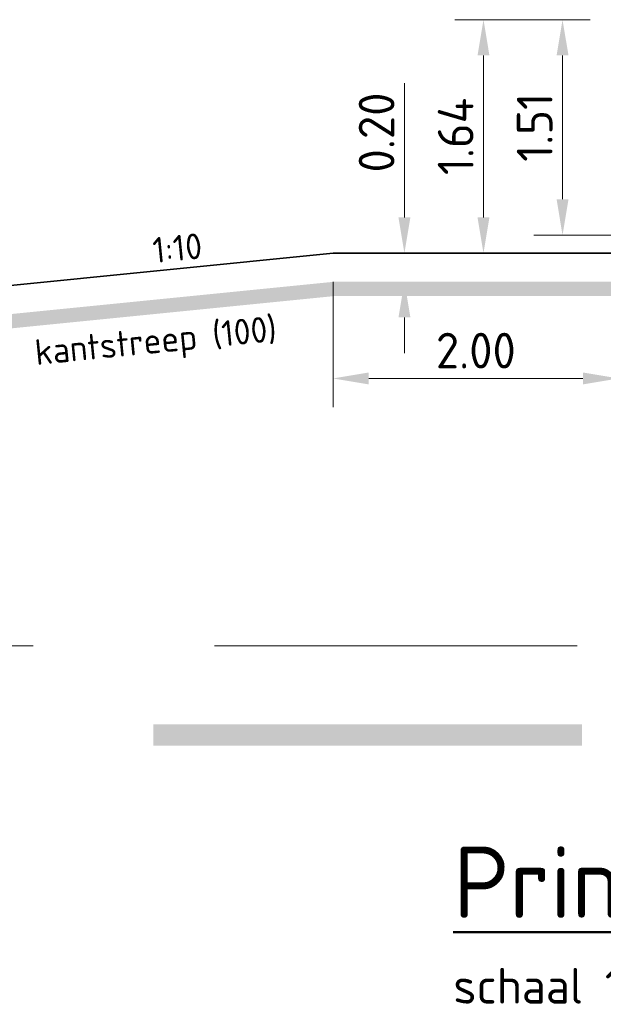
# Model space of a CAD drawing. Header units: metres. Extents: x -699 to 2316, y -1199 to 781.
# Tile 538 of 593: x 1156.91 to 1160.99, y -257.24 to -250.35. Entities that reach past the tile are written whole.
import ezdxf
from ezdxf import colors
from ezdxf.entities.mleader import LeaderData, LeaderLine
from ezdxf.enums import TextEntityAlignment as Align
from ezdxf.math import Vec2, Vec3

# ---------------------------------------------------------------- set-up
doc = ezdxf.new("R2010")
doc.units = ezdxf.units.M
doc.header["$PDMODE"] = 1
doc.linetypes.add('HIDDENX2', pattern=[19.05, 12.7, -6.35])
doc.linetypes.add('VW-3-3_STREEP', pattern=[6, 3, -3])
for name, color, linetype, lineweight in [('N-WE-VH-KANTVERHARDING-G', 210, 'Continuous', 35), ('N-WE-VW-MARKERING_LANGS_STREEP_33-G', 7, 'VW-3-3_STREEP', 13), ('N-WE-VW-MARKERING_LANGS_STREEP_DOORGETROKKEN-G', 7, 'Continuous', 13), ('X-XX-AL-M', 7, 'Continuous', 18), ('X-XX-AL-T18', 10, 'Continuous', 18), ('X-XX-AL-T25', 7, 'Continuous', 25), ('X-XX-AL-T50', 130, 'Continuous', 50)]:
    doc.layers.add(name, color=color, linetype=linetype, lineweight=lineweight)
doc.styles.add('NLCS-ISO', font='NLCS-ISO.ttf')
doc.styles.add('NLCS-ISO-M100-T25', font='NLCS-ISO.ttf', dxfattribs={"height": 0.25})
doc.styles.add('NLCS-ISO-M100-T50', font='NLCS-ISO.ttf', dxfattribs={"height": 0.5})
doc.dimstyles.new('NLCS-M100-T25-PIJL_A_L2_H1', dxfattribs={"dimscale": 0.1, "dimtxt": 2.5, "dimasz": 2.5, "dimexe": 2, "dimexo": 2, "dimgap": 0.7, "dimtad": 1, "dimzin": 0, "dimdsep": 46, "dimtxsty": 'NLCS-ISO-M100-T25', "dimcen": 0, "dimdle": 2, "dimclrd": 256, "dimclre": 256, "dimclrt": 256, "dimadec": 1, "dimazin": 0, "dimtfac": 1, "dimtdec": 3, "dimtofl": 0, "dimtmove": 0, "dimatfit": 3, "dimfxl": 2, "dimtfillclr": 256, "dimtolj": 1, "dimtzin": 0, "dimlwd": -1, "dimlwe": -1, "dimarcsym": 0})

# ---------------------------------------------------------------- blocks, each defined once
blk = doc.blocks.new('*D2265')
at = {"layer": 'Defpoints', "color": 0, "transparency": 16777216}
for p in [(1160.1526, -250.3477), (1161.0991, -250.3477), (1161.0991, -251.9827)]:
    blk.add_point(p, dxfattribs=at)
at = {"layer": 'X-XX-AL-M', "transparency": 16777216}
for p, q in [((1160.8991, -250.3477), (1159.9526, -250.3477)), ((1160.1526, -251.7327), (1160.1526, -250.5977)), ((1160.8991, -251.9827), (1159.9526, -251.9827))]:
    blk.add_line(p, q, dxfattribs=at)
for points in [[(1160.1109, -250.5977), (1160.1942, -250.5977), (1160.1526, -250.3477)], [(1160.1109, -251.7327), (1160.1942, -251.7327), (1160.1526, -251.9827)]]:
    blk.add_solid(points, dxfattribs=at)
at = {"layer": 'X-XX-AL-M', "transparency": 16777216, "insert": (1159.9576, -251.1652), "char_height": 0.25, "attachment_point": 5, "rotation": 90, "style": 'NLCS-ISO-M100-T25'}
blk.add_mtext('\\A1;1.64', dxfattribs=at)
blk = doc.blocks.new('*D2266')
at = {"layer": 'Defpoints', "color": 0, "transparency": 16777216}
for p in [(1160.706, -250.3477), (1161.0991, -250.3477), (1161.2491, -251.8557)]:
    blk.add_point(p, dxfattribs=at)
at = {"layer": 'X-XX-AL-M', "transparency": 16777216}
for p, q in [((1160.8991, -250.3477), (1160.506, -250.3477)), ((1160.706, -251.6057), (1160.706, -250.5977)), ((1161.0491, -251.8557), (1160.506, -251.8557))]:
    blk.add_line(p, q, dxfattribs=at)
for points in [[(1160.6644, -250.5977), (1160.7477, -250.5977), (1160.706, -250.3477)], [(1160.6644, -251.6057), (1160.7477, -251.6057), (1160.706, -251.8557)]]:
    blk.add_solid(points, dxfattribs=at)
at = {"layer": 'X-XX-AL-M', "transparency": 16777216, "insert": (1160.511, -251.1017), "char_height": 0.25, "attachment_point": 5, "rotation": 90, "style": 'NLCS-ISO-M100-T25'}
blk.add_mtext('\\A1;1.51', dxfattribs=at)
blk = doc.blocks.new('*D2268')
at = {"layer": 'Defpoints', "color": 0, "transparency": 16777216}
for p in [(1159.0991, -251.9827), (1161.0991, -251.9827), (1159.0991, -252.8602)]:
    blk.add_point(p, dxfattribs=at)
at = {"layer": 'X-XX-AL-M', "transparency": 16777216}
for p, q in [((1159.0991, -252.1827), (1159.0991, -253.0602)), ((1161.0991, -252.1827), (1161.0991, -253.0602)), ((1160.8491, -252.8602), (1159.3491, -252.8602))]:
    blk.add_line(p, q, dxfattribs=at)
for points in [[(1159.3491, -252.8185), (1159.3491, -252.9019), (1159.0991, -252.8602)], [(1160.8491, -252.8185), (1160.8491, -252.9019), (1161.0991, -252.8602)]]:
    blk.add_solid(points, dxfattribs=at)
at = {"layer": 'X-XX-AL-M', "transparency": 16777216, "insert": (1160.0991, -252.6652), "char_height": 0.25, "attachment_point": 5, "style": 'NLCS-ISO-M100-T25'}
blk.add_mtext('\\A1;2.00', dxfattribs=at)
blk = doc.blocks.new('*D2274')
at = {"layer": 'Defpoints', "color": 0, "transparency": 16777216}
for p in [(1159.5991, -251.9827), (1159.5991, -252.1827), (1159.5991, -252.1827)]:
    blk.add_point(p, dxfattribs=at)
at = {"layer": 'X-XX-AL-M', "transparency": 16777216}
for p, q in [((1159.5991, -251.7327), (1159.5991, -250.7927)), ((1159.5991, -252.4327), (1159.5991, -252.6827))]:
    blk.add_line(p, q, dxfattribs=at)
for points in [[(1159.5574, -251.7327), (1159.6408, -251.7327), (1159.5991, -251.9827)], [(1159.5574, -252.4327), (1159.6408, -252.4327), (1159.5991, -252.1827)]]:
    blk.add_solid(points, dxfattribs=at)
at = {"layer": 'X-XX-AL-M', "transparency": 16777216, "insert": (1159.4041, -251.1377), "char_height": 0.25, "attachment_point": 5, "rotation": 90, "style": 'NLCS-ISO-M100-T25'}
blk.add_mtext('\\A1;0.20', dxfattribs=at)

msp = doc.modelspace()

# ---------------------------------------------------------------- linework, layer by layer
at = {"layer": 'N-WE-VH-KANTVERHARDING-G'}
for q in [(1131.5991, -254.7327), (1183.0991, -251.9827)]:
    msp.add_line((1159.0991, -251.9827), q, dxfattribs=at)
at = {"layer": 'N-WE-VH-KANTVERHARDING-G', "color": 8, "linetype": 'HIDDENX2', "lineweight": 5, "ltscale": 0.2}
msp.add_line((1131.5991, -254.7327), (1205.0991, -254.7327), dxfattribs=at)
at = {"layer": 'N-WE-VW-MARKERING_LANGS_STREEP_33-G', "color": 253, "linetype": 'Continuous'}
msp.add_solid([(1157.842, -255.2827), (1160.842, -255.2827), (1157.842, -255.4327), (1160.842, -255.4327)], dxfattribs=at)
at = {"layer": 'N-WE-VW-MARKERING_LANGS_STREEP_DOORGETROKKEN-G', "color": 253, "const_width": 0.1}
msp.add_lwpolyline([(1161.0991, -252.2327), (1159.1116, -252.2327), (1135.1066, -254.6332)], dxfattribs=at)

# ---------------------------------------------------------------- texts
at = {"layer": 'X-XX-AL-T18', "style": 'NLCS-ISO'}
for s, p in [('1:10', (1158.0237, -252.0902)), ('kantstreep (100)', (1157.8715, -252.7363))]:
    msp.add_text(s, height=0.18, rotation=5.71059, dxfattribs=at).set_placement(p, align=Align.BOTTOM_CENTER)
at = {"layer": 'X-XX-AL-T25', "style": 'NLCS-ISO-M100-T25'}
msp.add_text('schaal 1:100', height=0.25, dxfattribs=at).set_placement((1159.9411, -257.2387))
at = {"layer": 'X-XX-AL-T50', "style": 'NLCS-ISO-M100-T50'}
msp.add_text('%%UPrincipe perron met haakse toegang', height=0.5, dxfattribs=at).set_placement((1159.9411, -256.6387))

# ---------------------------------------------------------------- dimensions: what is measured, and where the dimension line sits
at = {"layer": 'X-XX-AL-M'}
for base, p1, p2, picture, middle in [((1160.1525594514, -250.3476722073), (1161.0991152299, -251.9826722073), (1161.0991152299, -250.3476722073), '*D2265', (1159.9575594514, -251.1651722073)), ((1160.706, -250.3477), (1161.2491, -251.8557), (1161.0991, -250.3477), '*D2266', (1160.511, -251.1017))]:
    dim = msp.add_linear_dim(base=base, p1=p1, p2=p2, angle=90, dimstyle='NLCS-M100-T25-PIJL_A_L2_H1', dxfattribs=at)
    dim.commit()
    dim.dimension.update_dxf_attribs({"geometry": picture, "text_midpoint": middle})
dim = msp.add_linear_dim(base=(1159.5991, -252.1827), p1=(1159.5991, -251.9827), p2=(1159.5991, -252.1827), angle=90, dimstyle='NLCS-M100-T25-PIJL_A_L2_H1', dxfattribs=at)
dim.commit()
dim.dimension.update_dxf_attribs({"geometry": '*D2274', "text_midpoint": (1159.5991, -251.1377), "dimtype": 160})
dim = msp.add_linear_dim(base=(1159.0991, -252.8602), p1=(1161.0991, -251.9827), p2=(1159.0991, -251.9827), dimstyle='NLCS-M100-T25-PIJL_A_L2_H1', dxfattribs=at)
dim.commit()
dim.dimension.update_dxf_attribs({"geometry": '*D2268', "text_midpoint": (1160.0991, -252.6652)})

# ---------------------------------------------------------------- leaders
at = {"layer": 'X-XX-AL-T25'}
ml = msp.add_multileader_mtext('Standard', dxfattribs=at)
ml.set_content('Leicon busperronplaat (3,00x1,20x0,14m) \\Pmet zwart-wit markering en gidslijn', color=256, style='NLCS-ISO-M100-T25')
ml.set_leader_properties(color=256, linetype='ByLayer', lineweight=-1)
ml.build(insert=Vec2(0, 0))
ml.multileader.update_dxf_attribs({"text_left_attachment_type": 5, "text_right_attachment_type": 5, "dogleg_length": 0.25, "arrow_head_size": 0.25})
ctx = ml.context
ctx.base_point, ctx.char_height, ctx.arrow_head_size, ctx.landing_gap_size, ctx.plane_origin = Vec3(1158.9053, -246.2488), 0.25, 0.25, 0.09, Vec3(229.0477, -4.987)
ctx.left_attachment, ctx.right_attachment = 5, 5
notes = []
notes.append((ctx, [(1, (1, 1, 0), (1165.3478, -246.2488), (-1, 0), 0.25, [(0, [(1166.3486, -250.4977)], 0, [])])]))
ctx.mtext.insert, ctx.mtext.flow_direction = Vec3(1158.9953, -245.4821), 5
ml = msp.add_multileader_mtext('Standard', dxfattribs=at)
ml.set_content('Leicon busperronplaat (3,00x1,20x0,14m) met zwart-wit \\Pmarkering, gidslijn en instapmarkering: 6x aluminium klanktegels\\P0,30x0,30m kleur titaan met gladde bovenkant voorzien van anti-slip', color=256, style='NLCS-ISO-M100-T25')
ml.set_leader_properties(color=256, linetype='ByLayer', lineweight=-1)
ml.build(insert=Vec2(0, 0))
ml.multileader.update_dxf_attribs({"text_left_attachment_type": 5, "text_right_attachment_type": 5, "dogleg_length": 0.25, "arrow_head_size": 0.25})
ctx = ml.context
ctx.base_point, ctx.char_height, ctx.arrow_head_size, ctx.landing_gap_size, ctx.plane_origin = Vec3(1149.6517, -249.5065), 0.25, 0.25, 0.09, Vec3(216.2701, -12.312)
ctx.left_attachment, ctx.right_attachment = 5, 5
notes.append((ctx, [(1, (1, 1, 0), (1160.6817, -249.5065), (-1, 0), 0.25, [(0, [(1161.5912, -250.4977)], 0, [])])]))
ctx.mtext.insert, ctx.mtext.flow_direction = Vec3(1149.7417, -248.3231), 5
for ctx, leaders in notes:
    for number, flags, end, landing, length, lines in leaders:
        leader = LeaderData()
        leader.index, (leader.has_last_leader_line, leader.has_dogleg_vector, leader.attachment_direction) = number, flags
        leader.last_leader_point, leader.dogleg_vector, leader.dogleg_length = Vec3(end), Vec3(landing), length
        for number, points, colour, breaks in lines:
            line = LeaderLine()
            line.index, line.vertices, line.color, line.breaks = number, Vec3.list(points), colors.encode_raw_color(colour), breaks
            leader.lines.append(line)
        ctx.leaders.append(leader)

doc.saveas('drawing.dxf')
